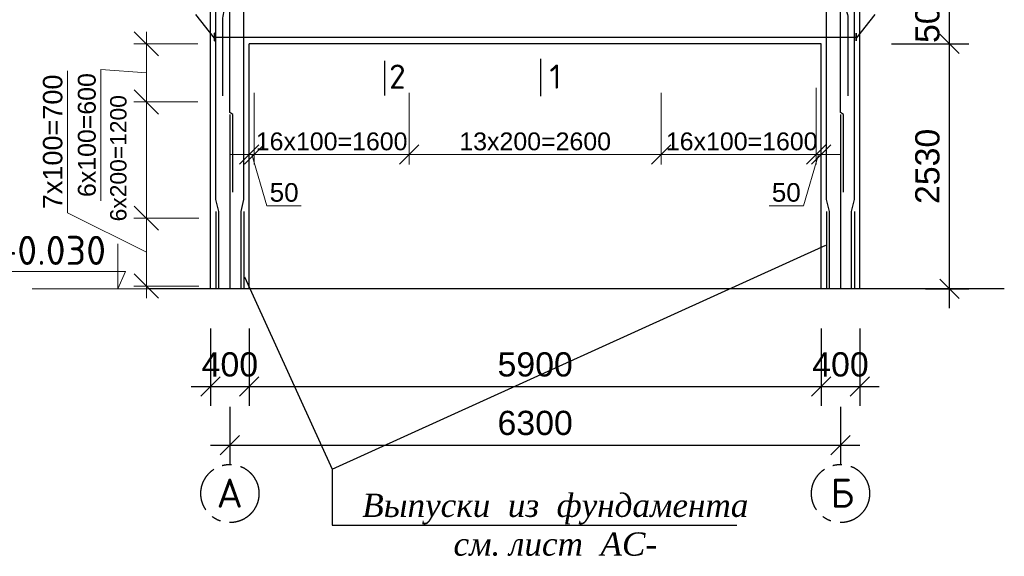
# Model space of a CAD drawing. Header units: millimetres. Extents: x 2063114 to 14983986, y -126020516 to 213791.
# Tile 508 of 656: x 2325660 to 2335819, y -540557 to -535016. Entities that reach past the tile are written whole.
import ezdxf

# ---------------------------------------------------------------- set-up
doc = ezdxf.new("R2010")
doc.units = ezdxf.units.MM
for name, pattern in [('ACAD_ISO04W100', [30, 24, -3, 0, -3]), ('ACAD_ISO10W100', [18, 12, -3, 0, -3]), ('осевая', [50.8, 31.75, -6.35, 6.35, -6.35])]:
    doc.linetypes.add(name, pattern=pattern)
doc.layers.get('Defpoints').update_dxf_attribs({"color": 6, "lineweight": 35})
doc.layers.add('оси', color=22, linetype='ACAD_ISO04W100', lineweight=13)
doc.layers.add('РАЗМЕР АР', color=150, linetype='Continuous', lineweight=20)
doc.layers.add('пунктир', color=1, linetype='ACAD_ISO10W100')
doc.styles.add('seviyorum', font='times.ttf')
doc.styles.get("Standard").update_dxf_attribs({"font": 'arial.ttf'})
doc.styles.add('СПДС', font='isocpeur.ttf')
doc.dimstyles.new('1-100', dxfattribs={"dimtxt": 300, "dimasz": 250, "dimexe": 130, "dimexo": 130, "dimgap": 50, "dimtad": 1, "dimdec": 0, "dimtxsty": 'seviyorum', "dimblk": 'OBLIQUE', "dimcen": 250, "dimdle": 125, "dimclrd": 256, "dimclre": 256, "dimclrt": 256, "dimadec": 0, "dimazin": 0, "dimtfac": 1, "dimtdec": 0, "dimtmove": 1, "dimatfit": 3, "dimldrblk": 'OBLIQUE', "dimfxl": 200, "dimlwd": -1, "dimlwe": -1, "dimarcsym": 0})
doc.dimstyles.new('STANDARD$0', dxfattribs={"dimtxt": 250, "dimasz": 200, "dimexe": 200, "dimexo": 300, "dimgap": 100, "dimtad": 1, "dimdec": 0, "dimzin": 1, "dimdsep": 46, "dimtxsty": 'Standard', "dimblk1": 'OBLIQUE', "dimblk2": 'OBLIQUE', "dimsah": 1, "dimcen": 2.5, "dimdle": 200, "dimadec": 0, "dimazin": 0, "dimtfac": 1, "dimtdec": 0, "dimtmove": 0, "dimatfit": 3, "dimldrblk": 'OBLIQUE', "dimfxl": 600, "dimfxlon": 1, "dimtolj": 1, "dimtzin": 1, "dimarcsym": 0})

# ---------------------------------------------------------------- blocks, each defined once
blk = doc.blocks.new('_Oblique')
at = {"color": 0, "linetype": 'ByBlock', "lineweight": -2}
blk.add_line((-0.5, -0.5), (0.5, 0.5), dxfattribs=at)
blk = doc.blocks.new('*D1768')
at = {"layer": 'Defpoints', "color": 0, "lineweight": 30, "transparency": 16777216}
for p in [(2334327, -535266), (2335254, -535266), (2334707, -537796)]:
    blk.add_point(p, dxfattribs=at)
at = {"layer": 'РАЗМЕР АР', "color": 0, "lineweight": -2, "transparency": 16777216}
for p, q in [((2335254, -537996), (2335254, -535066)), ((2334654, -535266), (2335454, -535266)), ((2335007, -537796), (2335454, -537796))]:
    blk.add_line(p, q, dxfattribs=at)
at = {"layer": 'РАЗМЕР АР', "color": 0, "lineweight": -2, "transparency": 16777216, "xscale": 200, "yscale": 200, "zscale": 200}
for p, rotation in [((2335254, -535266), 90), ((2335254, -537796), 270)]:
    blk.add_blockref('_Oblique', p, dxfattribs=dict(at, rotation=rotation))
at = {"layer": 'РАЗМЕР АР', "color": 0, "transparency": 16777216, "insert": (2335027, -536531), "char_height": 250, "attachment_point": 5, "rotation": 90}
blk.add_mtext('\\A1;2530', dxfattribs=at)
blk = doc.blocks.new('*D1769')
at = {"layer": 'Defpoints', "color": 0, "lineweight": 30, "transparency": 16777216}
for p in [(2334327, -534766), (2335254, -534766), (2334327, -535266)]:
    blk.add_point(p, dxfattribs=at)
at = {"layer": 'РАЗМЕР АР', "color": 0, "lineweight": -2, "transparency": 16777216}
for p, q in [((2335254, -535466), (2335254, -534566)), ((2334654, -534766), (2335454, -534766)), ((2334654, -535266), (2335454, -535266))]:
    blk.add_line(p, q, dxfattribs=at)
at = {"layer": 'РАЗМЕР АР', "color": 0, "lineweight": -2, "transparency": 16777216, "xscale": 200, "yscale": 200, "zscale": 200}
for p, rotation in [((2335254, -534766), 90), ((2335254, -535266), 270)]:
    blk.add_blockref('_Oblique', p, dxfattribs=dict(at, rotation=rotation))
at = {"layer": 'РАЗМЕР АР', "color": 0, "transparency": 16777216, "insert": (2335027, -534966), "char_height": 250, "attachment_point": 5, "rotation": 90}
blk.add_mtext('\\A1;500', dxfattribs=at)
blk = doc.blocks.new('*D1777')
at = {"layer": 'Defpoints', "color": 0, "lineweight": 30, "ltscale": 100, "transparency": 16777216}
for p in [(2329679, -535666), (2332279, -535666), (2332279, -536408)]:
    blk.add_point(p, dxfattribs=at)
at = {"layer": 'РАЗМЕР АР', "ltscale": 100, "transparency": 16777216}
for p, q in [((2329679, -535770), (2329679, -536512)), ((2332279, -535770), (2332279, -536512)), ((2329579, -536408), (2332379, -536408))]:
    blk.add_line(p, q, dxfattribs=at)
at = {"layer": 'РАЗМЕР АР', "ltscale": 100, "transparency": 16777216, "xscale": 200, "yscale": 200, "zscale": 200, "rotation": 180}
blk.add_blockref('_Oblique', (2329679, -536408), dxfattribs=at)
at = {"layer": 'РАЗМЕР АР', "ltscale": 100, "transparency": 16777216, "xscale": 200, "yscale": 200, "zscale": 200}
blk.add_blockref('_Oblique', (2332279, -536408), dxfattribs=at)
at = {"layer": 'РАЗМЕР АР', "ltscale": 100, "transparency": 16777216, "insert": (2330979, -536274), "char_height": 192, "attachment_point": 5}
blk.add_mtext('{\\H0.95833x;13x200=2600}', dxfattribs=at)
blk = doc.blocks.new('*D1778')
at = {"layer": 'Defpoints', "color": 0, "lineweight": 30, "ltscale": 100, "transparency": 16777216}
for p in [(2328079, -535666), (2329679, -535666), (2328079, -536408)]:
    blk.add_point(p, dxfattribs=at)
at = {"layer": 'РАЗМЕР АР', "ltscale": 100, "transparency": 16777216}
for p, q in [((2328079, -535770), (2328079, -536512)), ((2329679, -535770), (2329679, -536512)), ((2329779, -536408), (2327979, -536408))]:
    blk.add_line(p, q, dxfattribs=at)
at = {"layer": 'РАЗМЕР АР', "ltscale": 100, "transparency": 16777216, "xscale": 200, "yscale": 200, "zscale": 200, "rotation": 180}
blk.add_blockref('_Oblique', (2328079, -536408), dxfattribs=at)
at = {"layer": 'РАЗМЕР АР', "ltscale": 100, "transparency": 16777216, "xscale": 200, "yscale": 200, "zscale": 200}
blk.add_blockref('_Oblique', (2329679, -536408), dxfattribs=at)
at = {"layer": 'РАЗМЕР АР', "ltscale": 100, "transparency": 16777216, "insert": (2328879, -536274), "char_height": 192, "attachment_point": 5}
blk.add_mtext('{\\H0.95833x;16x100=1600}', dxfattribs=at)
blk = doc.blocks.new('*D1779')
at = {"layer": 'Defpoints', "color": 0, "lineweight": 30, "ltscale": 100, "transparency": 16777216}
for p in [(2333879, -535616), (2333929, -536057), (2333929, -536408)]:
    blk.add_point(p, dxfattribs=at)
at = {"layer": 'РАЗМЕР АР', "ltscale": 100, "transparency": 16777216}
for p, q in [((2333879, -535720), (2333879, -536512)), ((2333929, -536161), (2333929, -536512)), ((2333879, -536408), (2333679, -536408)), ((2333904, -536408), (2333747, -536939)), ((2333879, -536408), (2333929, -536408)), ((2333879, -536408), (2333929, -536408)), ((2333929, -536408), (2334129, -536408)), ((2333747, -536939), (2333392, -536939))]:
    blk.add_line(p, q, dxfattribs=at)
at = {"layer": 'РАЗМЕР АР', "ltscale": 100, "transparency": 16777216, "xscale": 200, "yscale": 200, "zscale": 200}
blk.add_blockref('_Oblique', (2333879, -536408), dxfattribs=at)
at = {"layer": 'РАЗМЕР АР', "ltscale": 100, "transparency": 16777216, "xscale": 200, "yscale": 200, "zscale": 200, "rotation": 180}
blk.add_blockref('_Oblique', (2333929, -536408), dxfattribs=at)
at = {"layer": 'РАЗМЕР АР', "ltscale": 100, "transparency": 16777216, "insert": (2333570, -536801), "char_height": 192, "attachment_point": 5}
blk.add_mtext('50', dxfattribs=at)
blk = doc.blocks.new('*D1780')
at = {"layer": 'Defpoints', "color": 0, "lineweight": 30, "ltscale": 100, "transparency": 16777216}
for p in [(2332279, -535666), (2333879, -535616), (2333879, -536408)]:
    blk.add_point(p, dxfattribs=at)
at = {"layer": 'РАЗМЕР АР', "ltscale": 100, "transparency": 16777216}
for p, q in [((2332279, -535770), (2332279, -536512)), ((2333879, -535720), (2333879, -536512)), ((2332179, -536408), (2333979, -536408))]:
    blk.add_line(p, q, dxfattribs=at)
at = {"layer": 'РАЗМЕР АР', "ltscale": 100, "transparency": 16777216, "xscale": 200, "yscale": 200, "zscale": 200, "rotation": 180}
blk.add_blockref('_Oblique', (2332279, -536408), dxfattribs=at)
at = {"layer": 'РАЗМЕР АР', "ltscale": 100, "transparency": 16777216, "xscale": 200, "yscale": 200, "zscale": 200}
blk.add_blockref('_Oblique', (2333879, -536408), dxfattribs=at)
at = {"layer": 'РАЗМЕР АР', "ltscale": 100, "transparency": 16777216, "insert": (2333110, -536274), "char_height": 192, "attachment_point": 5}
blk.add_mtext('{\\H0.95833x;16x100=1600}', dxfattribs=at)
blk = doc.blocks.new('*D1781')
at = {"layer": 'Defpoints', "color": 0, "lineweight": 30, "ltscale": 100, "transparency": 16777216}
for p in [(2328079, -535666), (2328029, -536057), (2328029, -536408)]:
    blk.add_point(p, dxfattribs=at)
at = {"layer": 'РАЗМЕР АР', "ltscale": 100, "transparency": 16777216}
for p, q in [((2328079, -535770), (2328079, -536512)), ((2328029, -536161), (2328029, -536512)), ((2328029, -536408), (2327829, -536408)), ((2328079, -536408), (2328029, -536408)), ((2328079, -536408), (2328029, -536408)), ((2328054, -536408), (2328212, -536939)), ((2328079, -536408), (2328279, -536408)), ((2328212, -536939), (2328566, -536939))]:
    blk.add_line(p, q, dxfattribs=at)
at = {"layer": 'РАЗМЕР АР', "ltscale": 100, "transparency": 16777216, "xscale": 200, "yscale": 200, "zscale": 200}
blk.add_blockref('_Oblique', (2328029, -536408), dxfattribs=at)
at = {"layer": 'РАЗМЕР АР', "ltscale": 100, "transparency": 16777216, "xscale": 200, "yscale": 200, "zscale": 200, "rotation": 180}
blk.add_blockref('_Oblique', (2328079, -536408), dxfattribs=at)
at = {"layer": 'РАЗМЕР АР', "ltscale": 100, "transparency": 16777216, "insert": (2328389, -536801), "char_height": 192, "attachment_point": 5}
blk.add_mtext('50', dxfattribs=at)
blk = doc.blocks.new('*D1782')
at = {"layer": 'Defpoints', "color": 0, "lineweight": 30, "ltscale": 150, "transparency": 16777216}
for p in [(2327629, -537802), (2328029, -537802), (2328029, -538804)]:
    blk.add_point(p, dxfattribs=at)
at = {"layer": 'РАЗМЕР АР', "color": 0, "lineweight": -2, "ltscale": 150, "transparency": 16777216}
for p, q in [((2327629, -538204), (2327629, -539004)), ((2328029, -538204), (2328029, -539004)), ((2327429, -538804), (2328229, -538804))]:
    blk.add_line(p, q, dxfattribs=at)
at = {"layer": 'РАЗМЕР АР', "color": 0, "lineweight": -2, "ltscale": 150, "transparency": 16777216, "xscale": 200, "yscale": 200, "zscale": 200, "rotation": 180}
blk.add_blockref('_Oblique', (2327629, -538804), dxfattribs=at)
at = {"layer": 'РАЗМЕР АР', "color": 0, "lineweight": -2, "ltscale": 150, "transparency": 16777216, "xscale": 200, "yscale": 200, "zscale": 200}
blk.add_blockref('_Oblique', (2328029, -538804), dxfattribs=at)
at = {"layer": 'РАЗМЕР АР', "color": 0, "ltscale": 150, "transparency": 16777216, "insert": (2327829, -538577), "char_height": 250, "attachment_point": 5}
blk.add_mtext('\\A1;400', dxfattribs=at)
blk = doc.blocks.new('*D1783')
at = {"layer": 'Defpoints', "color": 0, "lineweight": 30, "ltscale": 150, "transparency": 16777216}
for p in [(2328029, -537802), (2333929, -537802), (2333929, -538804)]:
    blk.add_point(p, dxfattribs=at)
at = {"layer": 'РАЗМЕР АР', "color": 0, "lineweight": -2, "ltscale": 150, "transparency": 16777216}
for p, q in [((2328029, -538204), (2328029, -539004)), ((2333929, -538204), (2333929, -539004)), ((2327829, -538804), (2334129, -538804))]:
    blk.add_line(p, q, dxfattribs=at)
at = {"layer": 'РАЗМЕР АР', "color": 0, "lineweight": -2, "ltscale": 150, "transparency": 16777216, "xscale": 200, "yscale": 200, "zscale": 200, "rotation": 180}
blk.add_blockref('_Oblique', (2328029, -538804), dxfattribs=at)
at = {"layer": 'РАЗМЕР АР', "color": 0, "lineweight": -2, "ltscale": 150, "transparency": 16777216, "xscale": 200, "yscale": 200, "zscale": 200}
blk.add_blockref('_Oblique', (2333929, -538804), dxfattribs=at)
at = {"layer": 'РАЗМЕР АР', "color": 0, "ltscale": 150, "transparency": 16777216, "insert": (2330979, -538577), "char_height": 250, "attachment_point": 5}
blk.add_mtext('\\A1;5900', dxfattribs=at)
blk = doc.blocks.new('*D1784')
at = {"layer": 'Defpoints', "color": 0, "lineweight": 30, "ltscale": 150, "transparency": 16777216}
for p in [(2333929, -537802), (2334329, -537802), (2334329, -538804)]:
    blk.add_point(p, dxfattribs=at)
at = {"layer": 'РАЗМЕР АР', "color": 0, "lineweight": -2, "ltscale": 150, "transparency": 16777216}
for p, q in [((2333929, -538204), (2333929, -539004)), ((2334329, -538204), (2334329, -539004)), ((2333729, -538804), (2334529, -538804))]:
    blk.add_line(p, q, dxfattribs=at)
at = {"layer": 'РАЗМЕР АР', "color": 0, "lineweight": -2, "ltscale": 150, "transparency": 16777216, "xscale": 200, "yscale": 200, "zscale": 200, "rotation": 180}
blk.add_blockref('_Oblique', (2333929, -538804), dxfattribs=at)
at = {"layer": 'РАЗМЕР АР', "color": 0, "lineweight": -2, "ltscale": 150, "transparency": 16777216, "xscale": 200, "yscale": 200, "zscale": 200}
blk.add_blockref('_Oblique', (2334329, -538804), dxfattribs=at)
at = {"layer": 'РАЗМЕР АР', "color": 0, "ltscale": 150, "transparency": 16777216, "insert": (2334129, -538577), "char_height": 250, "attachment_point": 5}
blk.add_mtext('\\A1;400', dxfattribs=at)
blk = doc.blocks.new('*D1785')
at = {"layer": 'Defpoints', "color": 0, "lineweight": 30, "ltscale": 150, "transparency": 16777216}
for p in [(2327829, -538712), (2334129, -538712), (2334129, -539408)]:
    blk.add_point(p, dxfattribs=at)
at = {"layer": 'РАЗМЕР АР', "color": 0, "lineweight": -2, "ltscale": 150, "transparency": 16777216}
for p, q in [((2327829, -539012), (2327829, -539608)), ((2334129, -539012), (2334129, -539608)), ((2327629, -539408), (2334329, -539408))]:
    blk.add_line(p, q, dxfattribs=at)
at = {"layer": 'РАЗМЕР АР', "color": 0, "lineweight": -2, "ltscale": 150, "transparency": 16777216, "xscale": 200, "yscale": 200, "zscale": 200, "rotation": 180}
blk.add_blockref('_Oblique', (2327829, -539408), dxfattribs=at)
at = {"layer": 'РАЗМЕР АР', "color": 0, "lineweight": -2, "ltscale": 150, "transparency": 16777216, "xscale": 200, "yscale": 200, "zscale": 200}
blk.add_blockref('_Oblique', (2334129, -539408), dxfattribs=at)
at = {"layer": 'РАЗМЕР АР', "color": 0, "ltscale": 150, "transparency": 16777216, "insert": (2330979, -539181), "char_height": 250, "attachment_point": 5}
blk.add_mtext('\\A1;6300', dxfattribs=at)
blk = doc.blocks.new('*D1786')
at = {"layer": 'Defpoints', "color": 0, "lineweight": 30, "ltscale": 100, "transparency": 16777216}
for p in [(2326968, -535866), (2327629, -535866), (2327639, -537066)]:
    blk.add_point(p, dxfattribs=at)
at = {"layer": 'РАЗМЕР АР', "ltscale": 100, "transparency": 16777216}
for p, q in [((2326968, -537191), (2326968, -535741)), ((2327499, -535866), (2326838, -535866)), ((2327509, -537066), (2326838, -537066))]:
    blk.add_line(p, q, dxfattribs=at)
at = {"layer": 'РАЗМЕР АР', "ltscale": 100, "transparency": 16777216, "xscale": 250, "yscale": 250, "zscale": 250}
for p, rotation in [((2326968, -535866), 90), ((2326968, -537066), 270)]:
    blk.add_blockref('_Oblique', p, dxfattribs=dict(at, rotation=rotation))
at = {"layer": 'РАЗМЕР АР', "ltscale": 100, "transparency": 16777216, "insert": (2326679, -536447), "char_height": 230, "attachment_point": 5, "rotation": 90}
blk.add_mtext('{\\H0.73333x;6х200=1200}', dxfattribs=at)
blk = doc.blocks.new('*D1787')
at = {"layer": 'Defpoints', "color": 0, "lineweight": 30, "ltscale": 100, "transparency": 16777216}
for p in [(2326968, -535266), (2327629, -535266), (2327629, -535866)]:
    blk.add_point(p, dxfattribs=at)
at = {"layer": 'РАЗМЕР АР', "ltscale": 100, "transparency": 16777216}
for p, q in [((2326968, -535991), (2326968, -535141)), ((2327499, -535266), (2326838, -535266)), ((2326968, -535566), (2326498, -535530)), ((2326498, -535530), (2326498, -536887)), ((2327499, -535866), (2326838, -535866))]:
    blk.add_line(p, q, dxfattribs=at)
at = {"layer": 'РАЗМЕР АР', "ltscale": 100, "transparency": 16777216, "xscale": 250, "yscale": 250, "zscale": 250}
for p, rotation in [((2326968, -535266), 90), ((2326968, -535866), 270)]:
    blk.add_blockref('_Oblique', p, dxfattribs=dict(at, rotation=rotation))
at = {"layer": 'РАЗМЕР АР', "ltscale": 100, "transparency": 16777216, "insert": (2326354, -536208), "char_height": 230, "attachment_point": 5, "rotation": 90}
blk.add_mtext('{\\H0.8x;6х100=600}', dxfattribs=at)
blk = doc.blocks.new('*D1788')
at = {"layer": 'Defpoints', "color": 0, "lineweight": 30, "ltscale": 100, "transparency": 16777216}
for p in [(2327639, -537066), (2326968, -537766), (2327639, -537766)]:
    blk.add_point(p, dxfattribs=at)
at = {"layer": 'РАЗМЕР АР', "ltscale": 100, "transparency": 16777216}
for p, q in [((2326154, -537010), (2326154, -535546)), ((2326968, -536941), (2326968, -537891)), ((2326968, -537416), (2326154, -537010)), ((2327509, -537066), (2326838, -537066)), ((2327509, -537766), (2326838, -537766))]:
    blk.add_line(p, q, dxfattribs=at)
at = {"layer": 'РАЗМЕР АР', "ltscale": 100, "transparency": 16777216, "xscale": 250, "yscale": 250, "zscale": 250}
for p, rotation in [((2326968, -537066), 90), ((2326968, -537766), 270)]:
    blk.add_blockref('_Oblique', p, dxfattribs=dict(at, rotation=rotation))
at = {"layer": 'РАЗМЕР АР', "ltscale": 100, "transparency": 16777216, "insert": (2326002, -536278), "char_height": 200, "attachment_point": 5, "rotation": 90}
blk.add_mtext('7х100=700', dxfattribs=at)

msp = doc.modelspace()

# ---------------------------------------------------------------- linework, layer by layer
at = {"lineweight": 30, "ltscale": 100}
for p, q in [((2327629.43367, -537796.46712), (2327629.43367, -531466.46712)), ((2334329.43367, -537796.46712), (2334329.43367, -531466.46712)), ((2333929.43367, -535266.46712), (2328029.43367, -535266.46712)), ((2328029.43367, -537796.46712), (2328029.43367, -535266.46712)), ((2333929.43367, -537796.46712), (2333929.43367, -535266.46712)), ((2329424.87461, -535441.03181), (2329424.87461, -535799.92857)), ((2331033.31153, -535420.74889), (2331033.31153, -535807.69761)), ((2335819.43367, -537796.46712), (2326999.41587, -537796.46712))]:
    msp.add_line(p, q, dxfattribs=at)
for p, q in [((2327474.2231, -534961.26659), (2327667.43367, -535206.19036)), ((2334484.64423, -534961.26659), (2334291.43367, -535206.19036))]:
    msp.add_line(p, q)
at = {"color": 5, "lineweight": 30}
for p, q in [((2327829.43367, -535996.46712), (2327829.43367, -537796.46712)), ((2334129.43367, -535996.46712), (2334129.43367, -537796.46712)), ((2327684.43367, -536996.46712), (2327684.43367, -537796.46712)), ((2327974.43367, -536996.46712), (2327974.43367, -537796.46712)), ((2333984.43367, -536996.46712), (2333984.43367, -537796.46712)), ((2334274.43367, -536996.46712), (2334274.43367, -537796.46712))]:
    msp.add_line(p, q, dxfattribs=at)
at = {"ltscale": 100}
msp.add_line((2328883.70973, -539657.86154), (2333979.43367, -537344.93282), dxfattribs=at)
at = {"color": 7}
for p, q in [((2327979.43367, -537672.61247), (2328883.70973, -539657.86154)), ((2328883.70973, -540236.58314), (2333060.78665, -540236.58314))]:
    msp.add_line(p, q, dxfattribs=at)
at = {"color": 96, "lineweight": 30, "ltscale": 100}
for points in [[(2327859.43367, -536796.46712), (2327859.43367, -535996.46712), (2327829.43367, -535973.54715), (2327829.43367, -532796.46712)], [(2334159.43367, -536796.46712), (2334159.43367, -535996.46712), (2334129.43367, -535973.54715), (2334129.43367, -532796.46712)], [(2327714.43367, -537796.46712), (2327714.43367, -536996.46712), (2327684.43367, -536873.54715), (2327684.43367, -533746.46712)], [(2327944.43367, -537796.46712), (2327944.43367, -536996.46712), (2327974.43367, -536873.54715), (2327974.43367, -533746.46712)], [(2334014.43367, -537796.46712), (2334014.43367, -536996.46712), (2333984.43367, -536873.54715), (2333984.43367, -533746.46712)], [(2334244.43367, -537796.46712), (2334244.43367, -536996.46712), (2334274.43367, -536873.54715), (2334274.43367, -533746.46712)]]:
    msp.add_lwpolyline(points, dxfattribs=at)
at = {"color": 1, "lineweight": 30}
for points in [[(2329679.43367, -534801.15866), (2327954.53186, -534801.15866, 0.4142135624), (2327754.53186, -535001.15866), (2327754.53186, -535801.15866)], [(2332279.43367, -534801.15866), (2334004.33547, -534801.15866, -0.4142135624), (2334204.33547, -535001.15866), (2334204.33547, -535801.15866)]]:
    msp.add_lwpolyline(points, format="xyb", dxfattribs=at)
for points in [[(2327667.93369, -535236.10555), (2327668.93369, -535236.10555), (2327668.93369, -535156.10555), (2327667.93369, -535156.10555)], [(2334290.43367, -535236.10555), (2334289.43367, -535236.10555), (2334289.43367, -535156.10555), (2334290.43367, -535156.10555)], [(2334290.43367, -535236.10555), (2334289.43367, -535236.10555), (2334289.43367, -535156.10555), (2334290.43367, -535156.10555)]]:
    msp.add_lwpolyline(points, close=True, dxfattribs=at)
at = {"color": 24, "lineweight": 30}
msp.add_lwpolyline([(2327667.93369, -535196.10553), (2334290.43367, -535196.10553)], dxfattribs=at)
at = {"ltscale": 100}
msp.add_lwpolyline([(2328883.70973, -539657.86154), (2328883.70973, -540236.58314)], dxfattribs=at)
at = {"layer": 'оси', "color": 0, "linetype": 'ByBlock', "ltscale": 500}
for p, q in [((2326673.54665, -537796.46712), (2326673.54665, -537329.5311)), ((2326752.48956, -537616.34422), (2325543.81222, -537616.34422)), ((2326673.54665, -537796.46712), (2326752.48956, -537616.34422)), ((2327235.53501, -537796.46712), (2325790.132, -537796.46712))]:
    msp.add_line(p, q, dxfattribs=at)
at = {"layer": 'пунктир', "linetype": 'осевая', "ltscale": 15}
for centre in [(2327829.43367, -539908.29823), (2334129.43367, -539908.29823)]:
    msp.add_circle(centre, 300, dxfattribs=at)

# ---------------------------------------------------------------- texts
at = {"char_height": 250, "width": 114.3068182, "attachment_point": 3}
for s, insert in [('{\\fISOCPEUR|b0|i0|c204|p34;2}', (2329642.48693, -535479.00174)), ('{\\fISOCPEUR|b0|i0|c204|p34;1}', (2331250.92385, -535479.00174))]:
    msp.add_mtext(s, dxfattribs=dict(at, insert=insert))
at = {"color": 0, "linetype": 'ByBlock', "insert": (2326551.34888, -537548.17844), "char_height": 300, "width": 2567.1619147, "attachment_point": 9}
msp.add_mtext('{\\fISOCPEUR|b0|i0|c204|p34;-0.030}', dxfattribs=at)
at = {"color": 7, "linetype": 'ByBlock', "lineweight": 25, "insert": (2331186.89851, -540232.34779), "char_height": 240, "attachment_point": 5}
msp.add_mtext('{\\fTimes New Roman|b0|i1|c204|p18;Выпуски  из  фундамента\\Pсм. лист  АС-}', dxfattribs=at)
at = {"layer": 'пунктир', "char_height": 300, "width": 255.0496237, "attachment_point": 2, "style": 'СПДС'}
for s, insert in [('А', (2327827.35672, -539754.28408)), ('Б', (2334148.71931, -539754.28408))]:
    msp.add_mtext(s, dxfattribs=dict(at, insert=insert))

# ---------------------------------------------------------------- dimensions: what is measured, and where the dimension line sits
at = {"layer": 'РАЗМЕР АР'}
dim = msp.add_linear_dim(base=(2335254.47926, -534766.46712), p1=(2334327.12996, -535266.46712), p2=(2334327.12996, -534766.46712), angle=90, dimstyle='STANDARD$0', override={"dimtmove": 1}, dxfattribs=at)
dim.commit()
dim.dimension.update_dxf_attribs({"geometry": '*D1769', "text_midpoint": (2335254.47926, -534966.46712), "dimtype": 160})
dim = msp.add_linear_dim(base=(2335254.47926, -535266.46712), p1=(2334707.12996, -537796.46712), p2=(2334327.12996, -535266.46712), angle=90, dimstyle='STANDARD$0', override={"dimtmove": 1}, dxfattribs=at)
dim.commit()
dim.dimension.update_dxf_attribs({"geometry": '*D1768', "text_midpoint": (2335026.75075, -536531.46712)})
at = {"layer": 'РАЗМЕР АР', "ltscale": 100}
for base, p1, p2, angle, text, override, picture, middle in [((2326967.56793, -535266.46712), (2327629.43367, -535866.46712), (2327629.43367, -535266.46712), 90, '{\\H0.8x;6х100=<>}', {"dimtxt": 230, "dimtxsty": 'Standard'}, '*D1787', (2326497.92405, -535579.58218)), ((2326967.56793, -537766.46712), (2327639.43367, -537066.46712), (2327639.43367, -537766.46712), 90, '7х100=<>', {"dimtxt": 200, "dimtxsty": 'Standard'}, '*D1788', (2326154.34621, -536959.87334)), ((2326967.56793, -535866.46712), (2327639.43367, -537066.46712), (2327629.43367, -535866.46712), 90, '{\\H0.73333x;6х200=<>}', {"dimtxt": 230, "dimtxsty": 'Standard'}, '*D1786', (2326814.8764, -536447.38184)), ((2333879.43367, -536408.2705), (2332279.43367, -535666.46712), (2333879.43367, -535616.46712), 180, '{\\H0.95833x;16x100=<>}', {"dimscale": 0.8, "dimtxt": 240, "dimtxsty": 'Standard'}, '*D1780', (2333109.5381, -536408.2705))]:
    dim = msp.add_linear_dim(base=base, p1=p1, p2=p2, angle=angle, text=text, dimstyle='1-100', override=override, dxfattribs=at)
    dim.commit()
    dim.dimension.update_dxf_attribs({"geometry": picture, "text_midpoint": middle, "dimtype": 160})
dim = msp.add_linear_dim(base=(2328029.43367, -536408.2705), p1=(2328079.43367, -535666.46712), p2=(2328029.43367, -536056.64229), dimstyle='1-100', override={"dimscale": 0.8, "dimtxt": 240, "dimtxsty": 'Standard'}, dxfattribs=at)
dim.commit()
dim.dimension.update_dxf_attribs({"geometry": '*D1781', "text_midpoint": (2328252.06965, -536939.01941), "dimtype": 160})
dim = msp.add_linear_dim(base=(2328079.43367, -536408.2705), p1=(2329679.43367, -535666.46712), p2=(2328079.43367, -535666.46712), text='{\\H0.95833x;16x100=<>}', dimstyle='1-100', override={"dimscale": 0.8, "dimtxt": 240, "dimtxsty": 'Standard'}, dxfattribs=at)
dim.commit()
dim.dimension.update_dxf_attribs({"geometry": '*D1778', "text_midpoint": (2328879.43367, -536408.2705), "dimtype": 160})
dim = msp.add_linear_dim(base=(2332279.43367, -536408.2705), p1=(2329679.43367, -535666.46712), p2=(2332279.43367, -535666.46712), text='{\\H0.95833x;13x200=<>}', dimstyle='1-100', override={"dimscale": 0.8, "dimtxt": 240, "dimtxsty": 'Standard'}, dxfattribs=at)
dim.commit()
dim.dimension.update_dxf_attribs({"geometry": '*D1777', "text_midpoint": (2330979.43367, -536274.26264)})
dim = msp.add_linear_dim(base=(2333929.43367, -536408.2705), p1=(2333879.43367, -535616.46712), p2=(2333929.43367, -536056.64229), angle=180, dimstyle='1-100', override={"dimscale": 0.8, "dimtxt": 240, "dimtxsty": 'Standard'}, dxfattribs=at)
dim.commit()
dim.dimension.update_dxf_attribs({"geometry": '*D1779', "text_midpoint": (2333706.79768, -536939.01941), "dimtype": 160})
at = {"layer": 'РАЗМЕР АР', "ltscale": 150}
for base, p1, p2, picture, middle in [((2328029.43367, -538804.41039), (2327629.43367, -537801.96801), (2328029.43367, -537801.96801), '*D1782', (2327829.43367, -538804.41039)), ((2334329.43367, -538804.41039), (2333929.43367, -537801.96801), (2334329.43367, -537801.96801), '*D1784', (2334129.43367, -538804.41039))]:
    dim = msp.add_linear_dim(base=base, p1=p1, p2=p2, dimstyle='STANDARD$0', dxfattribs=at)
    dim.commit()
    dim.dimension.update_dxf_attribs({"geometry": picture, "text_midpoint": middle, "dimtype": 160})
for base, p1, p2, picture, middle in [((2333929.43367, -538804.41039), (2328029.43367, -537801.96801), (2333929.43367, -537801.96801), '*D1783', (2330979.43367, -538576.76714)), ((2334129.43367, -539408.29823), (2327829.43367, -538712.25263), (2334129.43367, -538712.25263), '*D1785', (2330979.43367, -539180.56972))]:
    dim = msp.add_linear_dim(base=base, p1=p1, p2=p2, dimstyle='STANDARD$0', dxfattribs=at)
    dim.commit()
    dim.dimension.update_dxf_attribs({"geometry": picture, "text_midpoint": middle})

doc.saveas('drawing.dxf')
